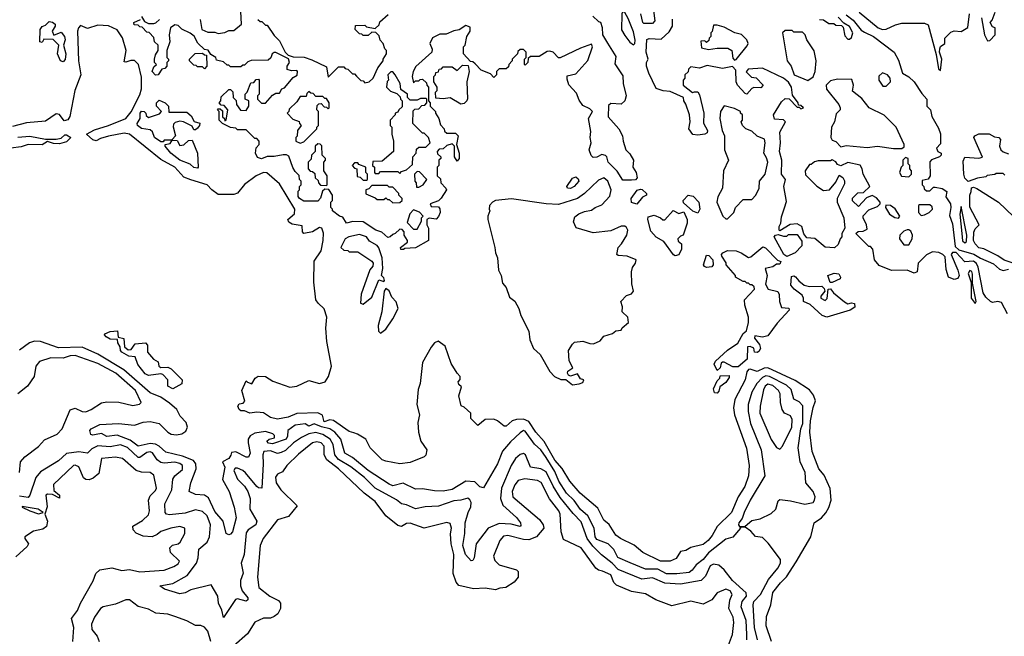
# Model space of a CAD drawing. Extents: x 2494106 to 2685573, y 758056 to 915185.
# Tile 258 of 507: x 2598906 to 2604552, y 831855 to 835391. Entities that reach past the tile are written whole.
import ezdxf

# ---------------------------------------------------------------- set-up
doc = ezdxf.new("R2010")
doc.units = 0

msp = doc.modelspace()

# ---------------------------------------------------------------- linework, layer by layer
at = {"layer": '0CON05XD'}
for points in [[(2599941.7, 835391.7), (2599950, 835335), (2599985, 835320), (2600025, 835320), (2600045, 835312.5), (2600083, 835317), (2600105, 835330), (2600135, 835330), (2600177.5, 835365), (2600172.5, 835475)], [(2600271.7, 835391.7), (2600285, 835380), (2600295, 835380), (2600315, 835360), (2600325, 835360), (2600365, 835300), (2600395, 835270), (2600427.5, 835205), (2600445, 835187.5), (2600475, 835177.5), (2600537, 835177), (2600581.7, 835161.7), (2600665, 835120), (2600675, 835062.5), (2600735, 835120), (2600765, 835120), (2600771.7, 835111.7), (2600788.3, 835108.3), (2600815, 835080), (2600825, 835080), (2600838.3, 835068.3), (2600861.7, 835041.7), (2600875, 835040), (2600885, 835030), (2600910, 835035), (2600932.5, 835055), (2600960, 835115), (2600990, 835155), (2600990, 835165), (2601010, 835195), (2601010, 835215), (2601000, 835225), (2600990, 835255), (2600973, 835273), (2600968.3, 835298.3), (2600948.3, 835318.3), (2600925, 835320), (2600905, 835300), (2600875, 835300), (2600868.3, 835308.3), (2600855, 835310), (2600830, 835335), (2600831.7, 835358.3), (2600885, 835360), (2600895, 835350), (2600945, 835340), (2600968.3, 835361.7), (2600971.7, 835378.3), (2601018.3, 835421.7)], [(2602425, 835247.5), (2602432.5, 835255), (2602435.5, 835274.5), (2602425, 835322.5), (2602395, 835398), (2602375, 835433.3), (2602365, 835438.8), (2602358.8, 835425), (2602356.4, 835333.6), (2602375, 835300), (2602405, 835262.5), (2602425, 835247.5)], [(2602536.7, 835475), (2602547.5, 835385), (2602535, 835370), (2602485, 835370), (2602480, 835375), (2602467.5, 835425)], [(2603719.6, 835435), (2603828.1, 835345), (2603852.5, 835335), (2603875, 835336.4), (2603927.9, 835362.1), (2603965, 835371.5), (2604095, 835370.8), (2604115, 835361.2), (2604161.2, 835191.2), (2604175, 835110), (2604185, 835100)], [(2604185, 835100), (2604193.8, 835165), (2604180, 835205), (2604181.2, 835225), (2604185, 835237.5), (2604210, 835255), (2604210, 835285), (2604245, 835320), (2604265, 835326.7), (2604305, 835323.3), (2604343, 835347), (2604352.5, 835425)], [(2604421.7, 835401.7), (2604437.5, 835305), (2604455, 835270), (2604468.3, 835271.7), (2604500, 835305), (2604500, 835345), (2604485, 835350), (2604470, 835375), (2604481.7, 835388.3), (2604500, 835435)], [(2599155, 835150), (2599140, 835155), (2599122.5, 835195), (2599130, 835245), (2599098.3, 835278.3), (2599045, 835280), (2599035, 835260), (2599022.5, 835265), (2599024.1, 835335.9), (2599035, 835352.5), (2599055, 835360), (2599075, 835380), (2599095, 835377.5), (2599110, 835365), (2599110, 835355), (2599092.5, 835325), (2599101.7, 835301.7), (2599145, 835320), (2599162.5, 835295), (2599166.2, 835275), (2599157.5, 835245), (2599170, 835195), (2599167, 835163), (2599155, 835150)], [(2602191.7, 835411.7), (2602225, 835380), (2602237, 835377), (2602246.1, 835346.1), (2602247.5, 835305), (2602276, 835256), (2602325, 835180), (2602318.3, 835138.3), (2602365, 835070), (2602366.2, 835025), (2602383.3, 834955), (2602375.8, 834925), (2602355, 834906.2), (2602295, 834910), (2602281.7, 834898.3), (2602280, 834835), (2602342.5, 834765), (2602363.3, 834725), (2602366.2, 834695), (2602382.5, 834645), (2602405, 834622.5), (2602426.2, 834585), (2602422.5, 834545), (2602441.2, 834515), (2602446.2, 834485), (2602437, 834473), (2602415, 834470), (2602365, 834470), (2602332, 834522), (2602280, 834575), (2602272.5, 834605), (2602265, 834612.5), (2602245, 834617.5), (2602215, 834602.5), (2602195, 834600), (2602183, 834613), (2602172, 834645), (2602183.3, 834685), (2602178, 834715), (2602180.7, 834750.7), (2602167.5, 834825), (2602190, 834865), (2602175, 834880), (2602135, 834900), (2602115, 834930), (2602099.4, 834969.4), (2602055, 835017.5), (2602045, 835050), (2602045, 835070), (2602095, 835080), (2602163, 835157), (2602190, 835235), (2602185, 835250), (2602121.2, 835228.8), (2602005, 835172.5), (2601995, 835172.5), (2601964.2, 835204.2), (2601945, 835211.2), (2601931.2, 835208.8), (2601885, 835180), (2601835, 835180), (2601821.7, 835168.3), (2601820, 835145), (2601805, 835130), (2601800, 835135), (2601800, 835165), (2601810, 835175), (2601810, 835205), (2601795, 835220), (2601775, 835220), (2601761.7, 835208.3), (2601760, 835195), (2601730, 835165), (2601730, 835155), (2601710, 835135), (2601708.3, 835121.7), (2601695, 835110), (2601655, 835110), (2601640, 835095), (2601640, 835075), (2601625, 835060), (2601605, 835080), (2601551.7, 835101.7), (2601518.3, 835138.3), (2601505, 835150), (2601491.7, 835151.7), (2601450, 835195), (2601450, 835235), (2601460, 835245), (2601470, 835295), (2601490, 835325), (2601488.3, 835348.3), (2601465, 835357.5), (2601427, 835333), (2601395, 835327.5), (2601351.7, 835308.3), (2601315, 835307.5), (2601273.6, 835286.4), (2601257.5, 835255), (2601271.7, 835221.7), (2601270, 835205), (2601177, 835123), (2601162.5, 835095), (2601157.5, 835065), (2601165, 835030), (2601175, 835040), (2601195, 835040), (2601201.7, 835048.3), (2601215, 835050), (2601238.3, 835028.3), (2601240, 835015), (2601250, 835005), (2601250, 834925), (2601260, 834915), (2601260, 834895), (2601290, 834865), (2601290, 834855), (2601310, 834825), (2601318.3, 834788.3), (2601340, 834765), (2601341.7, 834751.7), (2601355, 834740), (2601405, 834740), (2601420, 834725), (2601410, 834675), (2601426.1, 834626.1), (2601426.7, 834595), (2601415, 834580), (2601400, 834605), (2601400, 834665), (2601385, 834680), (2601355, 834670), (2601335, 834650), (2601311.7, 834648.3), (2601300, 834635), (2601301.7, 834621.7), (2601320, 834605), (2601320, 834595), (2601310, 834585), (2601310, 834555), (2601300, 834545), (2601300, 834495), (2601318.3, 834478.3), (2601320, 834455), (2601350, 834425), (2601352.5, 834415), (2601323, 834367), (2601308.3, 834351.7), (2601260, 834335), (2601265, 834320), (2601308.3, 834318.3), (2601316.1, 834306.1), (2601316.2, 834285), (2601308.3, 834261.7), (2601295, 834247.5), (2601255, 834252.5), (2601240, 834245), (2601240, 834215), (2601250, 834195), (2601250, 834125), (2601175, 834082.5), (2601115, 834080), (2601107, 834073), (2601092.5, 834072.5), (2601090, 834085), (2601130, 834115), (2601130, 834125), (2601110, 834155), (2601110, 834175), (2601098.3, 834188.3), (2601085, 834190), (2601060, 834165), (2601045, 834160), (2601030, 834145), (2601017, 834143), (2600983.3, 834173.3), (2600947.5, 834185), (2600875, 834232.9), (2600816.4, 834233.6), (2600780, 834225), (2600758.3, 834258.3), (2600740, 834265), (2600700, 834295), (2600700, 834305), (2600690, 834315), (2600690, 834345), (2600700, 834355), (2600700, 834385), (2600678.3, 834418.3), (2600655, 834420), (2600641.7, 834408.3), (2600631.7, 834368.3), (2600615, 834350), (2600535, 834350), (2600510, 834365), (2600503.3, 834376.7), (2600502.5, 834407.5), (2600510, 834415), (2600510, 834435), (2600520, 834445), (2600520, 834465), (2600510, 834475), (2600508.3, 834498.3), (2600485, 834520), (2600473, 834543), (2600449.3, 834609.3), (2600436.4, 834616.4), (2600416.4, 834616.4), (2600365, 834606.7), (2600325, 834607.5), (2600293.6, 834593.6), (2600270, 834600), (2600257.5, 834625), (2600263, 834657), (2600280, 834675), (2600280, 834695), (2600265, 834710), (2600255, 834710), (2600205, 834760), (2600155, 834760), (2600145, 834770), (2600115, 834772.5), (2600070, 834795), (2600050, 834815), (2600050, 834865), (2600040, 834875), (2600045, 834880), (2600055, 834880), (2600068.3, 834868.3), (2600070, 834835), (2600080, 834825), (2600081.7, 834811.7), (2600090, 834815), (2600100, 834875), (2600078.3, 834898.3), (2600061.7, 834901.7), (2600050, 834915), (2600060, 834925), (2600061.7, 834948.3), (2600105, 834990), (2600115, 834990), (2600128.3, 834978.3), (2600130, 834945), (2600148.3, 834928.3), (2600150, 834905), (2600173, 834873), (2600205, 834870), (2600220, 834895), (2600220, 834925), (2600200, 834935), (2600200, 834965), (2600210, 834975), (2600231.7, 835028.3), (2600248.3, 835031.7), (2600261.7, 835048.3), (2600275, 835050), (2600280, 835045), (2600280, 834965), (2600270, 834955), (2600270, 834935), (2600293, 834913), (2600315, 834912.5), (2600355, 834957.5), (2600375, 834970), (2600395, 834970), (2600410, 834995), (2600425, 835000), (2600475, 835060), (2600496.4, 835073.6), (2600500, 835095), (2600495, 835100), (2600465, 835097.5), (2600440, 835105), (2600440, 835125), (2600452.5, 835145), (2600446.7, 835166.7), (2600375, 835202.5), (2600365, 835202.5), (2600353.9, 835196.1), (2600347, 835173), (2600331.7, 835158.3), (2600233.6, 835156.4), (2600215, 835150), (2600195, 835130), (2600185, 835130), (2600175, 835120), (2600115, 835120), (2600105, 835130), (2600095, 835130), (2600075, 835150), (2600035, 835160), (2600030, 835175), (2600001.7, 835191.7), (2599986.4, 835216.4), (2599965, 835220), (2599927, 835257), (2599906, 835296), (2599884.1, 835314.1), (2599835, 835337.5), (2599815, 835357.5), (2599795, 835362.5), (2599770, 835345), (2599762.5, 835305), (2599767.5, 835265), (2599750, 835215), (2599750, 835175), (2599760, 835165), (2599760, 835155), (2599750, 835145), (2599750, 835125), (2599738.3, 835111.7), (2599721.7, 835108.3), (2599700, 835075), (2599685, 835073.3), (2599666.7, 835095), (2599675, 835120), (2599690, 835135), (2599680, 835145), (2599680, 835165), (2599685, 835190), (2599700, 835215), (2599700, 835245), (2599680, 835265), (2599675, 835290), (2599648.3, 835318.3), (2599635, 835320), (2599608.3, 835348.3), (2599595, 835350), (2599585, 835360), (2599561.7, 835361.7), (2599560, 835375), (2599598.3, 835391.7)], [(2599605, 835410), (2599621.7, 835381.7), (2599645, 835370), (2599675, 835370), (2599687, 835373), (2599708.3, 835391.7)], [(2603292.3, 834312.3), (2603302.3, 834347.7), (2603288, 834435), (2603297.5, 834475), (2603274.2, 834505), (2603276.7, 834585), (2603263.3, 834635), (2603268, 834685), (2603264.4, 834745.6), (2603297.5, 834805), (2603285, 834816.2), (2603235, 834821.2), (2603227.5, 834845), (2603275, 834920), (2603295, 834940), (2603318.3, 834938.3), (2603365, 834890), (2603375, 834890), (2603385, 834880), (2603400, 834885), (2603385, 834900), (2603371.7, 834901.7), (2603370, 834915), (2603337.5, 834957.5), (2603332, 835005), (2603315, 835033.3), (2603285, 835056.2), (2603165, 835112.5), (2603083, 835107), (2603071.7, 835091.7), (2603101.7, 835061.7), (2603128.3, 835058.3), (2603170, 835015), (2603155, 835000), (2603115, 835002.5), (2603105, 834997.5), (2603075, 834963.3), (2603065, 834967.5), (2603022.5, 835015), (2603014.5, 835035), (2603011.7, 835101.7), (2602992.5, 835122.5), (2602935, 835110.9), (2602848, 835128), (2602805, 835112.5), (2602755, 835120), (2602741.7, 835108.3), (2602738.3, 835091.7), (2602720, 835075), (2602720, 835055), (2602710, 835045), (2602710, 835015), (2602763, 834973), (2602775, 834977.5), (2602795, 834976.7), (2602805, 834960), (2602828, 834855), (2602827, 834797), (2602849.5, 834755), (2602847.5, 834742.5), (2602835, 834734.3), (2602795, 834728.8), (2602765, 834732.5), (2602743.8, 834765), (2602750, 834805), (2602747.5, 834845), (2602726.2, 834906.2), (2602713.3, 834925), (2602712.5, 834945), (2602635, 834980), (2602595, 834983.8), (2602555, 834997.5), (2602513.3, 835085), (2602500, 835125), (2602500, 835145), (2602510, 835165), (2602497.5, 835205), (2602502.9, 835277.1), (2602516.4, 835283.6), (2602585, 835280), (2602629.3, 835320.7), (2602650, 835355), (2602650, 835395)], [(2603491.7, 835391.7), (2603515, 835390), (2603545, 835370), (2603575, 835370), (2603585, 835360), (2603618.3, 835358.3), (2603627.5, 835347.5), (2603638.3, 835298.3), (2603655, 835280), (2603665, 835280), (2603675, 835290), (2603682.5, 835315), (2603665, 835352.5), (2603631.7, 835371.7), (2603600, 835405)], [(2603645, 835420), (2603685, 835388.6), (2603730.7, 835330.7), (2603749.4, 835319.4), (2603801.2, 835295), (2603920, 835205), (2603945, 835160), (2603967.5, 835085), (2604005, 835063.3), (2604035.7, 835035.7), (2604078, 834968), (2604106.7, 834935), (2604107.5, 834895), (2604128.8, 834875), (2604136.9, 834836.9), (2604175, 834770), (2604185, 834737.5), (2604185, 834680), (2604162.5, 834655), (2604170, 834635), (2604190, 834625), (2604190, 834615), (2604180, 834605), (2604135, 834587.5), (2604123.9, 834576.1), (2604127.5, 834495), (2604115, 834477.5), (2604081.7, 834468.3), (2604080, 834445), (2604090, 834435), (2604091.7, 834421.7), (2604105, 834410), (2604125, 834410), (2604145, 834430), (2604155, 834430), (2604195, 834422.5), (2604222.5, 834405), (2604216.7, 834375), (2604242.5, 834335), (2604245.4, 834314.6), (2604238.3, 834268.3), (2604255, 834220), (2604270.5, 834090.5), (2604291.3, 834071.3), (2604376.7, 834046.7), (2604415, 834023.3), (2604490.7, 833990.7), (2604525, 833960), (2604545, 833952.5), (2604575, 833960)], [(2603216.5, 831825), (2603186.5, 831915), (2603187.9, 831967.9), (2603212.2, 832035), (2603225, 832105.8), (2603267.6, 832162.4), (2603303.6, 832196.4), (2603358.2, 832281.8), (2603442, 832425), (2603460.8, 832505), (2603504.2, 832535), (2603527.6, 832562.4), (2603546.1, 832593.9), (2603559.4, 832635), (2603553.2, 832703.2), (2603518.3, 832778.3), (2603488.6, 832815), (2603450, 832915), (2603436.7, 833025), (2603441.2, 833091.2), (2603455, 833166.7), (2603468.8, 833205), (2603458.3, 833238.3), (2603435, 833268), (2603352, 833322), (2603195, 833394.1), (2603175, 833393.2), (2603135, 833374.4), (2603095, 833387.3), (2603084.6, 833385), (2603075, 833370.8), (2603065.6, 833325), (2603006.6, 833213.4), (2602999.6, 833165), (2603005.4, 833125), (2603073.1, 832933.1), (2603089.1, 832835), (2603084.5, 832775), (2603063.2, 832715), (2603025.3, 832655), (2602987.1, 832565), (2602905.3, 832484.7), (2602876.2, 832433.8), (2602853.5, 832405), (2602825, 832382.2), (2602755, 832364.4), (2602725, 832347.8), (2602695, 832340.8), (2602669.7, 832300.3), (2602636.7, 832285), (2602581.2, 832285), (2602478.8, 832335), (2602428.6, 832378.6), (2602352, 832415), (2602324.4, 832435), (2602286.4, 832496.4), (2602255, 832522), (2602220.3, 832590.3), (2602119.5, 832675), (2602060, 832745), (2602016.9, 832816.9), (2601973.7, 832865), (2601912.5, 832972.5), (2601865, 833026.2), (2601825, 833087.1), (2601795, 833100.9), (2601755, 833099.3), (2601729.7, 833090.3), (2601695, 833060.8), (2601685, 833059.2), (2601645, 833091.2), (2601625, 833100), (2601575, 833097.5), (2601533.8, 833063.8), (2601493.9, 833103.9), (2601492.5, 833135), (2601455, 833170), (2601437, 833177), (2601423.3, 833235), (2601440, 833285), (2601425, 833300), (2601420, 833315), (2601431.7, 833328.3), (2601432.5, 833345), (2601413.9, 833363.9), (2601380.3, 833420.3), (2601345, 833518), (2601305, 833546.9), (2601285, 833538), (2601265.9, 833514.1), (2601216.2, 833425), (2601202, 833305), (2601190.5, 833269.5), (2601184, 833185), (2601198, 833125), (2601188.3, 833081.7), (2601192.9, 833025), (2601206, 832975), (2601240.8, 832925), (2601235, 832893.8), (2601225, 832884), (2601145, 832851.2), (2601085, 832844.2), (2601005, 832858.8), (2600985, 832866.2), (2600916, 832935), (2600891.2, 832985), (2600843.8, 833015), (2600822.1, 833022.1), (2600795, 833030.5), (2600705, 833093.2), (2600685, 833096.5), (2600651.5, 833085), (2600643, 833123), (2600616.1, 833136.1), (2600495, 833133.1), (2600445, 833111.8), (2600385, 833100.8), (2600345, 833110.8), (2600305, 833136.7), (2600265, 833140), (2600225, 833134), (2600195, 833147.5), (2600175, 833147.5), (2600163.8, 833155), (2600157.5, 833175), (2600165, 833187.5), (2600187, 833193), (2600197, 833203), (2600180, 833265), (2600205, 833320), (2600211.7, 833311.7), (2600237, 833303), (2600256.2, 833335), (2600273.9, 833346.1), (2600315.4, 833345.4), (2600357.4, 833317.4), (2600455, 833284.4), (2600495, 833290), (2600565, 833322.7), (2600625, 833305.5), (2600657.5, 833315), (2600677.8, 833345), (2600693.6, 833405), (2600666.7, 833545), (2600661.3, 833621.3), (2600668.2, 833685), (2600652.9, 833732.9), (2600616.7, 833765), (2600603.3, 833785), (2600593.6, 833886.4), (2600594.5, 834005.5), (2600635.7, 834065), (2600645.5, 834125.5), (2600647.9, 834167.9), (2600638.8, 834195), (2600625, 834199.2), (2600584.7, 834175.3), (2600535, 834164.3), (2600527.5, 834175), (2600525, 834208.8), (2600468.8, 834218.8), (2600449.6, 834229.6), (2600444.3, 834245), (2600482.7, 834277.3), (2600484.7, 834305), (2600395, 834449.5), (2600322.9, 834512.9), (2600305, 834514.6), (2600261.8, 834495), (2600194.8, 834445.2), (2600155, 834395.5), (2600135, 834389.1), (2600045, 834388.8), (2600008.2, 834415), (2599981.9, 834445), (2599886.6, 834473.4), (2599847.3, 834487.3), (2599795, 834545.2), (2599715, 834590), (2599535, 834735.3), (2599505, 834740.5), (2599415, 834723.3), (2599369.4, 834710.6), (2599345, 834695.6), (2599325, 834701.4), (2599290, 834735), (2599335, 834760.5), (2599416.2, 834785), (2599515.5, 834825), (2599545, 834863.5), (2599595, 834960), (2599605.2, 834995), (2599605, 835062.5), (2599586.9, 835135), (2599565, 835156.4), (2599543.3, 835156.7), (2599515, 835146.7), (2599505, 835150), (2599517.1, 835215), (2599495, 835287.5), (2599465, 835333.1), (2599415, 835356.9), (2599355, 835360), (2599295, 835341.2), (2599255, 835357.1), (2599242.5, 835345), (2599238.2, 835325), (2599242.9, 835155), (2599256.9, 835075), (2599221.5, 834985), (2599193, 834837), (2599182.3, 834817.7), (2599160.5, 834810.5), (2599135, 834847.1), (2599115, 834852.2), (2599055, 834810), (2598945, 834799.1), (2598865, 834778.1)], [(2603005, 835160), (2603015, 835162.5), (2603078.3, 835241.7), (2603083.8, 835255), (2603076, 835275), (2603045, 835306), (2603006.4, 835316.4), (2602945, 835347.5), (2602905, 835360), (2602885, 835360), (2602877, 835323), (2602870, 835315), (2602870, 835295), (2602860, 835285), (2602858.3, 835271.7), (2602845, 835260), (2602835, 835270), (2602811.7, 835268.3), (2602815, 835230), (2602855, 835220), (2602905, 835227.5), (2602967, 835227), (2602990, 835215), (2602995, 835170), (2603005, 835160)], [(2603425, 835042.5), (2603456.4, 835063.6), (2603467.5, 835095), (2603472.5, 835155), (2603461.7, 835211.7), (2603420, 835275), (2603410, 835305), (2603395, 835320), (2603345, 835320), (2603335, 835330), (2603295, 835330), (2603280, 835315), (2603307.5, 835155), (2603330, 835125), (2603347.5, 835075), (2603425, 835042.5)], [(2599965, 835110), (2599955, 835120), (2599925, 835120), (2599918.3, 835128.3), (2599905, 835130), (2599880, 835155), (2599880, 835165), (2599911.7, 835198.3), (2599955, 835200), (2599965, 835190), (2599978.3, 835188.3), (2599980, 835125), (2599965, 835110)], [(2601085, 834510), (2601095, 834520), (2601125, 834530), (2601158.3, 834561.7), (2601160, 834605), (2601180, 834625), (2601181.7, 834648.3), (2601195, 834660), (2601235, 834660), (2601260, 834685), (2601250, 834715), (2601225, 834740), (2601215, 834740), (2601160, 834795), (2601161.7, 834868.3), (2601171.7, 834878.3), (2601195, 834880), (2601211.7, 834898.3), (2601228.3, 834901.7), (2601240, 834915), (2601240, 834935), (2601235, 834940), (2601205, 834940), (2601185, 834930), (2601145, 834930), (2601130, 834945), (2601130, 834965), (2601091.7, 834991.7), (2601087.5, 835025), (2601060, 835075), (2601045, 835092.5), (2601035, 835092.5), (2601017.5, 835075), (2601020, 835045), (2601013, 835037), (2601010, 835005), (2601031.7, 834981.7), (2601068.3, 834968.3), (2601088.3, 834948.3), (2601090, 834935), (2601100, 834925), (2601098.3, 834891.7), (2601080, 834875), (2601075, 834860), (2601060, 834855), (2601060, 834845), (2601030, 834815), (2601030, 834785), (2601040, 834775), (2601040, 834735), (2601050, 834695), (2601050, 834635), (2600985, 834580), (2600931.7, 834578.3), (2600930, 834555), (2600940, 834545), (2600940, 834515), (2600945, 834510), (2600965, 834510), (2600975, 834520), (2601075, 834520), (2601085, 834510)], [(2601435, 834907.5), (2601375, 834942.5), (2601335, 834937.5), (2601291.7, 834941.7), (2601290, 834975), (2601300, 834985), (2601300, 835005), (2601280, 835035), (2601280, 835065), (2601290, 835075), (2601291.7, 835088.3), (2601308.3, 835091.7), (2601311.7, 835108.3), (2601325, 835110), (2601335, 835120), (2601385, 835120), (2601415, 835100), (2601445, 835130), (2601478.3, 835128.3), (2601482.5, 835095), (2601470, 835035), (2601473, 834937), (2601470, 834925), (2601455, 834910), (2601435, 834907.5)], [(2603875, 835010), (2603900, 835035), (2603897.5, 835055), (2603882.5, 835075), (2603853.6, 835086.4), (2603833, 835067), (2603832.5, 835045), (2603855, 835010), (2603875, 835010)], [(2603965, 834652.5), (2603977.5, 834662.5), (2603977.5, 834675), (2603932.5, 834775), (2603863, 834843), (2603777.5, 834885), (2603735, 834940), (2603681.7, 834981.7), (2603687.5, 835015), (2603678.3, 835048.3), (2603595, 835050), (2603555, 835040), (2603530, 835015), (2603533, 834993), (2603602.5, 834905), (2603610, 834885), (2603610, 834875), (2603588.3, 834851.7), (2603577.5, 834805), (2603560, 834775), (2603557.5, 834715), (2603565, 834700), (2603585, 834692.5), (2603615, 834662.5), (2603645, 834670), (2603765, 834657.5), (2603825, 834666.7), (2603917, 834653), (2603965, 834652.5)], [(2600515, 834682.5), (2600535, 834690), (2600610, 834765), (2600610, 834775), (2600620, 834785), (2600620, 834865), (2600610, 834875), (2600611.7, 834898.3), (2600621.7, 834908.3), (2600635, 834910), (2600651.7, 834891.7), (2600665, 834890), (2600675, 834880), (2600680, 834885), (2600680, 834915), (2600665, 834940), (2600655, 834940), (2600645, 834950), (2600605, 834950), (2600588.3, 834968.3), (2600575, 834970), (2600565, 834980), (2600551.7, 834968.3), (2600548.3, 834951.7), (2600515, 834950), (2600495, 834920), (2600451.7, 834878.3), (2600450, 834865), (2600440, 834855), (2600471.7, 834821.7), (2600508.3, 834808.3), (2600510, 834795), (2600520, 834785), (2600500, 834755), (2600497, 834723), (2600490, 834715), (2600490, 834695), (2600515, 834682.5)], [(2599925, 834540), (2599905, 834543.8), (2599883.6, 834563.6), (2599825, 834586.2), (2599773.8, 834625), (2599740, 834665), (2599740, 834675), (2599768.3, 834681.7), (2599780, 834700), (2599735, 834700), (2599728.3, 834691.7), (2599715, 834690), (2599680, 834715), (2599668.3, 834748.3), (2599655, 834760), (2599605, 834766.7), (2599582.5, 834785), (2599580, 834795), (2599597.5, 834825), (2599596.7, 834855), (2599605, 834866.7), (2599620, 834865), (2599630, 834855), (2599631.7, 834841.7), (2599645, 834830), (2599708.3, 834851.7), (2599720, 834865), (2599690, 834895), (2599690, 834915), (2599705, 834930), (2599740, 834915), (2599760, 834895), (2599761.7, 834861.7), (2599865, 834860), (2599889.3, 834839.3), (2599907, 834807), (2599938.3, 834798.3), (2599936.7, 834785), (2599925, 834770), (2599915, 834760), (2599905, 834760), (2599895, 834780), (2599846, 834806), (2599825, 834808.8), (2599798, 834802), (2599788.3, 834791.7), (2599786.4, 834776.4), (2599800, 834725), (2599780, 834705), (2599780, 834700), (2599808.3, 834698.3), (2599825, 834670), (2599847, 834673), (2599875, 834697.5), (2599895, 834700), (2599926.2, 834625), (2599930, 834545), (2599925, 834540)], [(2602965, 834250), (2603000, 834285), (2603010, 834315), (2603055, 834360), (2603105, 834360), (2603127.5, 834385), (2603146.7, 834425), (2603147.5, 834465), (2603180, 834505), (2603195.5, 834575), (2603189.1, 834599.1), (2603172.5, 834625), (2603180, 834685), (2603176.1, 834706.1), (2603135, 834722.5), (2603105, 834752.5), (2603070, 834765), (2603050, 834785), (2603042.5, 834805), (2603050, 834815), (2603050, 834845), (2603040, 834855), (2603040, 834865), (2603005, 834881.2), (2602945, 834897.5), (2602923.8, 834865), (2602921.4, 834825), (2602934.2, 834755), (2602946.7, 834725), (2602948, 834645), (2602970, 834585), (2602941.9, 834525), (2602935.8, 834424.2), (2602908.8, 834375), (2602904.3, 834344.3), (2602937.5, 834265), (2602955, 834250), (2602965, 834250)], [(2598895, 834717.1), (2598964.1, 834724.1), (2599055, 834706.7), (2599115, 834706.7), (2599145, 834712.5), (2599165, 834730), (2599175, 834730), (2599200, 834715), (2599175, 834690), (2599135, 834678.8), (2599100.7, 834680.7), (2599065, 834692.5), (2599035, 834673.8), (2598955, 834676), (2598915, 834662.5), (2598855.8, 834654.2)], [(2604555, 834500), (2604545, 834510), (2604505, 834510), (2604497, 834503), (2604453, 834497), (2604445, 834490), (2604398.3, 834481.7), (2604345, 834462.5), (2604325, 834483.3), (2604318.9, 834505), (2604315, 834580), (2604325, 834602.5), (2604405, 834597.5), (2604427, 834603), (2604377.5, 834715), (2604382.5, 834725), (2604405, 834735.8), (2604465, 834737.5), (2604495, 834720), (2604520, 834715), (2604530, 834705), (2604523.3, 834665), (2604532.5, 834645), (2604545, 834632.5), (2604575, 834622.5)], [(2600665, 834440), (2600670, 834445), (2600670, 834495), (2600650, 834525), (2600650, 834575), (2600660, 834585), (2600660, 834595), (2600640, 834615), (2600638.3, 834668.3), (2600628.3, 834678.3), (2600615, 834680), (2600600, 834665), (2600600, 834635), (2600580, 834615), (2600578.3, 834591.7), (2600560, 834575), (2600560, 834535), (2600571.7, 834521.7), (2600585, 834520), (2600598.3, 834508.3), (2600600, 834485), (2600618.3, 834468.3), (2600620, 834455), (2600631.7, 834441.7), (2600665, 834440)], [(2604570, 833705), (2604535, 833770), (2604515, 833774.2), (2604485, 833769.4), (2604472.5, 833775), (2604445, 833800), (2604430.6, 833825), (2604402.4, 833972.4), (2604392.2, 833992.2), (2604375, 834005.7), (2604325, 834003.3), (2604275, 834056.7), (2604255, 834056.7), (2604246.7, 834045), (2604286.2, 833955), (2604293.3, 833925), (2604285, 833907.5), (2604265, 833901.2), (2604232.5, 833915), (2604218.3, 833958.3), (2604211.7, 834031.7), (2604200, 834045), (2604176.4, 834056.4), (2604140.7, 834059.3), (2604105, 834042.5), (2604057.5, 833995), (2604052.5, 833945), (2604035, 833937.5), (2603993.9, 833953.9), (2603905, 833952.5), (2603835, 833982.5), (2603807.5, 834015), (2603797.5, 834075), (2603785, 834090), (2603775, 834090), (2603700, 834165), (2603713, 834177), (2603741.7, 834178.3), (2603765, 834190), (2603762.5, 834215), (2603742.5, 834255), (2603743, 834267), (2603775, 834300), (2603825, 834320), (2603840, 834335), (2603840, 834345), (2603819.3, 834369.3), (2603795, 834382.5), (2603760.7, 834369.3), (2603715, 834320), (2603681.7, 834351.7), (2603681.7, 834368.3), (2603711.7, 834398.3), (2603745, 834400), (2603780, 834435), (2603742.5, 834505), (2603737.5, 834535), (2603725, 834557.5), (2603655, 834572.5), (2603615, 834552.5), (2603595, 834560), (2603586.4, 834576.4), (2603565, 834587.5), (2603555, 834582.5), (2603485, 834582.5), (2603463, 834577), (2603445, 834560), (2603435, 834560), (2603410, 834525), (2603411.7, 834501.7), (2603477, 834437), (2603515, 834412.5), (2603550, 834415), (2603585, 834460), (2603605, 834500), (2603626.4, 834486.4), (2603636.4, 834466.4), (2603635, 834450), (2603592.5, 834365), (2603592.5, 834345), (2603632.5, 834255), (2603637.5, 834195), (2603620, 834165), (2603620, 834145), (2603610, 834135), (2603598.3, 834101.7), (2603577.5, 834082.5), (2603525, 834086.2), (2603465.9, 834135.9), (2603420, 834140), (2603403, 834163), (2603390, 834205), (2603365, 834220), (2603323, 834217), (2603265, 834180), (2603260, 834185), (2603261.2, 834205), (2603271.2, 834225), (2603275, 834260), (2603292.3, 834312.3)], [(2604005, 834490), (2604020, 834505), (2604020, 834525), (2604010, 834535), (2604010, 834555), (2604000, 834565), (2604000, 834595), (2603985, 834600), (2603970, 834585), (2603970, 834555), (2603960, 834545), (2603950, 834515), (2603963, 834493), (2604005, 834490)], [(2600895, 834470), (2600900, 834475), (2600900, 834505), (2600890, 834515), (2600890, 834545), (2600851.7, 834561.7), (2600845, 834570), (2600825, 834570), (2600812.5, 834555), (2600825, 834540), (2600840, 834535), (2600841.7, 834491.7), (2600858.3, 834488.3), (2600875, 834470), (2600895, 834470)], [(2601195, 834430), (2601220, 834445), (2601240, 834475), (2601198.3, 834518.3), (2601185, 834520), (2601170, 834505), (2601172.5, 834465), (2601180, 834455), (2601181.7, 834431.7), (2601195, 834430)], [(2602075, 833297.5), (2602115, 833303.3), (2602135, 833310), (2602140, 833325), (2602121.7, 833331.7), (2602105, 833360), (2602065, 833347.5), (2602053.3, 833353.3), (2602047.5, 833365), (2602050, 833375), (2602077.5, 833395), (2602057.5, 833435), (2602052.5, 833495), (2602075, 833530), (2602088.3, 833541.7), (2602135, 833547.5), (2602175, 833533.3), (2602197, 833533), (2602235, 833550), (2602255, 833576.7), (2602305, 833592.5), (2602325, 833607.5), (2602355, 833610), (2602360, 833625), (2602397.5, 833655), (2602392.5, 833685), (2602360, 833715), (2602362.5, 833745), (2602353.3, 833775), (2602385, 833810), (2602415, 833820), (2602426.4, 833833.6), (2602416.4, 833876.4), (2602413.3, 833945), (2602420.5, 833969.5), (2602437.5, 833995), (2602440, 834015), (2602390, 834035), (2602338.3, 834038.3), (2602330, 834045), (2602337.5, 834085), (2602356.7, 834105), (2602386.7, 834155), (2602392.5, 834185), (2602385, 834200), (2602376.4, 834206.4), (2602355, 834206.7), (2602295, 834181.2), (2602195, 834169.2), (2602097.5, 834197.5), (2602081.7, 834231.7), (2602089.5, 834260.5), (2602111.7, 834278.3), (2602145, 834292), (2602185, 834298.8), (2602205, 834313.8), (2602245, 834330), (2602290, 834380), (2602297.3, 834415), (2602279.4, 834465), (2602255, 834484.3), (2602225, 834471.4), (2602145.4, 834394.6), (2602103.7, 834366.3), (2601995, 834331.9), (2601925, 834335.6), (2601725.8, 834364.2), (2601635, 834354.3), (2601616.7, 834345), (2601600, 834325), (2601597.5, 834305), (2601602.5, 834295), (2601590, 834265), (2601590, 834245), (2601631.2, 834085), (2601633.8, 834055), (2601646.7, 834025), (2601652.5, 833955), (2601666.2, 833925), (2601675, 833880), (2601696.2, 833855), (2601715, 833800), (2601745, 833777.5), (2601768.8, 833735), (2601778.8, 833695), (2601825.8, 833605.8), (2601830.8, 833555), (2601852.5, 833505), (2601890.3, 833470.3), (2601945, 833373.3), (2601972.5, 833345), (2602008.3, 833328.3), (2602037, 833327), (2602075, 833297.5)], [(2602065, 834423.3), (2602047.5, 834425), (2602043.3, 834435), (2602075, 834482.5), (2602095, 834490), (2602108.3, 834478.3), (2602112.5, 834465), (2602086, 834435), (2602065, 834423.3)], [(2601045, 834340), (2601085, 834342.5), (2601100, 834355), (2601100, 834365), (2601080, 834385), (2601080, 834395), (2601045, 834430), (2601025, 834430), (2601015, 834440), (2600925, 834440), (2600908.3, 834421.7), (2600890, 834415), (2600891.7, 834391.7), (2600945, 834370), (2600955, 834360), (2600995, 834360), (2601005, 834370), (2601015, 834360), (2601025, 834360), (2601045, 834340)], [(2602445, 834332.5), (2602415, 834342.5), (2602412.5, 834365), (2602447, 834413), (2602465, 834420), (2602475, 834417.5), (2602500, 834395), (2602500, 834385), (2602477, 834373), (2602445, 834332.5)], [(2604625, 833987.5), (2604551.2, 834011.2), (2604515, 834037.5), (2604435, 834077.5), (2604405, 834082.5), (2604385, 834106), (2604374.7, 834125), (2604376.9, 834173.1), (2604385, 834191.2), (2604407.5, 834215), (2604354.4, 834315.6), (2604353.8, 834385), (2604362.5, 834405), (2604363, 834427), (2604375, 834430), (2604395, 834422.5), (2604517.5, 834345), (2604605, 834263.3)], [(2602795, 834282.5), (2602765, 834292.5), (2602711.7, 834341.7), (2602710, 834355), (2602740, 834385), (2602768.3, 834378.3), (2602800, 834345), (2602806.7, 834305), (2602795, 834282.5)], [(2601185, 834190), (2601210, 834235), (2601210, 834255), (2601220, 834265), (2601198.3, 834288.3), (2601165, 834300), (2601143, 834277), (2601128.3, 834228.3), (2601165, 834190), (2601185, 834190)], [(2602665, 834037.5), (2602655, 834042.5), (2602599.3, 834119.3), (2602555, 834144.3), (2602525, 834177.5), (2602507.5, 834245), (2602510, 834260), (2602545, 834270), (2602580, 834255), (2602593, 834243), (2602605, 834242.5), (2602653, 834297), (2602685, 834280), (2602715, 834290), (2602732.5, 834245), (2602732.5, 834225), (2602710, 834155), (2602695, 834150), (2602680, 834135), (2602681.7, 834121.7), (2602700, 834105), (2602700, 834075), (2602685, 834043.3), (2602665, 834037.5)], [(2603945, 834252.5), (2603952.5, 834265), (2603925.9, 834305.9), (2603900, 834325), (2603872.5, 834327.5), (2603870, 834315), (2603893.3, 834275), (2603925, 834256.7), (2603945, 834252.5)], [(2604075, 834267.5), (2604095, 834272.5), (2604120, 834285), (2604140, 834305), (2604138.3, 834318.3), (2604125, 834330), (2604065, 834330), (2604060, 834325), (2604060, 834285), (2604075, 834267.5)], [(2604325, 834110.8), (2604335, 834118.8), (2604337.5, 834155), (2604305, 834320), (2604297.5, 834275), (2604307.5, 834165), (2604312.8, 834122.8), (2604325, 834110.8)], [(2604005, 834100), (2604023.3, 834135), (2604026.2, 834155), (2604015, 834177.5), (2604005, 834186.7), (2603995, 834186.7), (2603975, 834177.5), (2603952.5, 834155), (2603950, 834135), (2603975, 834100), (2604005, 834100)], [(2600875, 833760), (2600925, 833800), (2600965, 833900), (2600995, 833890), (2600997.5, 833895), (2600995, 833910), (2600980, 833925), (2600988, 833965), (2600983.8, 834025), (2600965, 834082.5), (2600955, 834096.2), (2600912, 834122), (2600893.8, 834145), (2600855, 834158.6), (2600794.2, 834145.8), (2600772.5, 834135), (2600747.5, 834085), (2600765, 834070), (2600787, 834067), (2600795, 834060), (2600845, 834060), (2600925, 834006.7), (2600932.5, 833995), (2600931.7, 833978.3), (2600913, 833957), (2600863.6, 833816.4), (2600860, 833765), (2600875, 833760)], [(2603305, 834033.8), (2603287.5, 834045), (2603232.5, 834145), (2603240, 834155), (2603255, 834160), (2603285, 834150), (2603305, 834150), (2603315, 834160), (2603365, 834160), (2603391.7, 834121.7), (2603390, 834095), (2603353.3, 834055), (2603305, 834033.8)], [(2602905, 833380), (2602888.8, 833415), (2602895, 833432.5), (2602965, 833495.6), (2603024.4, 833535.6), (2603055, 833592.5), (2603073.3, 833606.7), (2603084.4, 833655), (2603084.4, 833684.4), (2603063.8, 833755), (2603062.5, 833785), (2603120, 833845), (2603118.3, 833858.3), (2603105, 833870), (2603095, 833870), (2603085, 833880), (2603075, 833880), (2603065, 833890), (2603055, 833890), (2603010, 833915), (2603010, 833925), (2602957.5, 833985), (2602956.7, 833996.7), (2602932.5, 834035), (2602930, 834045), (2602937.5, 834055), (2602965, 834066.9), (2603015, 834065.6), (2603043.3, 834055), (2603085, 834027.5), (2603098, 834032), (2603168, 834088), (2603183, 834083), (2603251.7, 834011.7), (2603270, 834005), (2603265, 833990), (2603245, 833990), (2603225, 833973.3), (2603180, 833965), (2603192.5, 833925), (2603182.5, 833875), (2603197.5, 833845), (2603253, 833833), (2603260, 833815), (2603262, 833775), (2603275, 833740), (2603317, 833737), (2603317.5, 833725), (2603249.7, 833650.3), (2603195, 833578.8), (2603165, 833570), (2603121.7, 833578.3), (2603120, 833565), (2603148.3, 833528.3), (2603153.3, 833505), (2603145, 833487.5), (2603135, 833483.3), (2603120, 833485), (2603115, 833507.5), (2603095, 833517.5), (2603080, 833515), (2603077.5, 833445), (2603025, 833400), (2602995, 833400), (2602945, 833427.5), (2602935, 833427.5), (2602928.3, 833421.7), (2602922.5, 833395), (2602905, 833380)], [(2602845, 833970), (2602832.5, 833975), (2602827.5, 833985), (2602845, 834040), (2602858.3, 834038.3), (2602880, 834015), (2602882.5, 833985), (2602875, 833973.8), (2602845, 833970)], [(2604385, 833763.3), (2604390, 833775), (2604370.3, 833880.3), (2604368.5, 833931.5), (2604365, 833947.8), (2604355, 833953.5), (2604344.8, 833935), (2604361.1, 833885), (2604362, 833795), (2604385, 833763.3)], [(2603535, 833684.5), (2603506.7, 833695), (2603438.8, 833758.8), (2603400, 833775), (2603401.2, 833795), (2603392.3, 833812.3), (2603346.7, 833846.7), (2603328.3, 833868.3), (2603330.7, 833919.3), (2603345, 833922.5), (2603355, 833917.5), (2603372.9, 833892.9), (2603405, 833868.8), (2603435, 833861.2), (2603505, 833862.5), (2603518.8, 833848.8), (2603522.5, 833835), (2603500, 833805), (2603500, 833795), (2603525, 833780), (2603537, 833793), (2603542.5, 833845), (2603555, 833847.5), (2603572.5, 833825), (2603635, 833772.5), (2603655, 833762.5), (2603675, 833767.5), (2603693, 833763), (2603695, 833743.3), (2603667.5, 833725), (2603535, 833684.5)], [(2603565, 833883.3), (2603552.5, 833885), (2603540, 833925), (2603577, 833937), (2603603, 833933), (2603612.5, 833915), (2603610, 833905), (2603565, 833883.3)], [(2600975, 833593.3), (2601005, 833616.2), (2601046, 833675), (2601075.8, 833735), (2601065, 833774), (2601040.9, 833800.9), (2601025, 833836.7), (2601005, 833850), (2600996.4, 833833.6), (2600983.3, 833715), (2600962.3, 833637.7), (2600963.8, 833605), (2600975, 833593.3)], [(2599785, 833273.8), (2599755, 833290), (2599755.9, 833325.9), (2599726.1, 833356.1), (2599715, 833360), (2599645, 833350), (2599625, 833360), (2599583.9, 833413.9), (2599568.3, 833458.3), (2599532, 833462), (2599492.5, 833485), (2599483.3, 833495), (2599482.5, 833515), (2599468.3, 833538.3), (2599467.5, 833557.5), (2599425, 833560), (2599401.7, 833571.7), (2599393, 833583), (2599395, 833590), (2599425, 833603.8), (2599466.7, 833606.7), (2599470, 833570), (2599503, 833563), (2599507.5, 833515), (2599528.3, 833498.3), (2599545, 833500), (2599568.3, 833531.7), (2599628.3, 833538.3), (2599640, 833525), (2599640, 833485), (2599673.6, 833443.6), (2599699.3, 833429.3), (2599703.6, 833403.6), (2599715, 833397.5), (2599755, 833398.8), (2599775, 833388.8), (2599837.5, 833325), (2599835, 833303.3), (2599785, 833273.8)], [(2603136.2, 831835), (2603118.8, 831905), (2603111.6, 832035), (2603116.1, 832055), (2603154.5, 832095.5), (2603198.9, 832181.1), (2603252.5, 832245), (2603268.2, 832275), (2603267.8, 832295), (2603198.3, 832388.3), (2603165, 832422.5), (2603125, 832427.5), (2603098.8, 832458.8), (2603065, 832480), (2603040, 832480), (2603040, 832485), (2603065, 832487.5), (2603105, 832520), (2603152.1, 832527.9), (2603215, 832560), (2603242.5, 832585), (2603255, 832632.5), (2603265, 832640), (2603325, 832632.7), (2603407.2, 832612.8), (2603455, 832622.5), (2603464.2, 832635), (2603467.1, 832655), (2603455.6, 832685), (2603414.3, 832735), (2603409.1, 832795), (2603381.8, 832855), (2603369.6, 832935), (2603384.7, 833044.7), (2603396, 833075), (2603397, 833177), (2603375, 833200), (2603344.4, 833215), (2603329.6, 833269.6), (2603303.1, 833295), (2603205, 833345.6), (2603185, 833348.9), (2603165, 833339), (2603132.9, 833305), (2603104.6, 833255), (2603083.8, 833185), (2603082.9, 833145), (2603097.1, 833075), (2603158.2, 832925), (2603179.1, 832775), (2603094.7, 832635), (2603059.5, 832565), (2603049.3, 832530.7), (2603030, 832505), (2603027.5, 832495), (2603040, 832475), (2602995, 832424), (2602955, 832412), (2602856.2, 832333.8), (2602825, 832294.6), (2602785, 832265.7), (2602762.9, 832235), (2602745, 832221.8), (2602675, 832212.7), (2602615, 832213.5), (2602565, 832239.8), (2602495, 832239.6), (2602407, 832277), (2602335, 832306.9), (2602313, 832353), (2602281.1, 832385), (2602215, 832410.4), (2602206.5, 832425), (2602199.3, 832475), (2602163.2, 832545), (2602122.6, 832582.6), (2602085, 832634.7), (2602040.6, 832675), (2601997.4, 832745), (2601975, 832800.4), (2601925, 832880.9), (2601895, 832923.8), (2601857.2, 832957.2), (2601805, 833030.9), (2601795, 833034.5), (2601775, 833022.5), (2601719.6, 832970.4), (2601674.1, 832915.9), (2601645, 832844), (2601565, 832706.2), (2601545, 832711.4), (2601515, 832740.8), (2601465, 832745.6), (2601385, 832696.7), (2601335, 832687.5), (2601285, 832689.4), (2601215, 832701.4), (2601175, 832698.6), (2601105, 832732.5), (2601045, 832718.8), (2601025, 832727.1), (2600905, 832805.4), (2600815, 832879.6), (2600770, 832905), (2600747.3, 832985), (2600713.8, 833025), (2600685, 833045.3), (2600636.3, 833056.3), (2600595, 833074.1), (2600565, 833060), (2600543.5, 833073.5), (2600485, 833066.2), (2600443.1, 833035), (2600442.5, 833002.5), (2600434.8, 832985), (2600355, 832959.7), (2600332.8, 832962.8), (2600324.1, 832975), (2600336.5, 832985), (2600366.5, 832993.5), (2600367.4, 833007.4), (2600357, 833017), (2600315, 833030), (2600255, 833020.8), (2600228.2, 833005), (2600216.7, 832985), (2600215.3, 832965), (2600227.7, 832905), (2600217.5, 832882.5), (2600205, 832883.3), (2600145, 832913.9), (2600120, 832910), (2600116.9, 832893.1), (2600105, 832875.3), (2600070, 832855), (2600083.1, 832825), (2600070, 832755), (2600107.1, 832685), (2600136.9, 832595), (2600148.1, 832535), (2600125.5, 832454.5), (2600115, 832440), (2600105, 832436.7), (2600090, 832445), (2600072, 832515), (2600025, 832570.6), (2599988.6, 832648.6), (2599965, 832664.5), (2599915, 832669.2), (2599878.8, 832685), (2599887.8, 832735), (2599918.2, 832815), (2599915.9, 832845), (2599902.4, 832862.4), (2599839, 832889), (2599745, 832911.6), (2599706.4, 832946.4), (2599685, 832957.8), (2599655, 832960), (2599585, 832945.4), (2599540, 832980), (2599465, 833007.9), (2599405, 833001.8), (2599375, 833017.5), (2599345, 833012.5), (2599325, 833008.8), (2599315, 833013.3), (2599308.8, 833035), (2599316.7, 833045), (2599365, 833070), (2599473.7, 833076.3), (2599565, 833065.6), (2599615, 833083.1), (2599655, 833086.8), (2599706.2, 833076.2), (2599755.6, 833025), (2599775, 833014.6), (2599805, 833010), (2599835, 833016.5), (2599858, 833032), (2599867.5, 833055), (2599860.8, 833080.8), (2599827.2, 833117.2), (2599807.2, 833155), (2599765, 833192.5), (2599715, 833227.4), (2599655, 833251.8), (2599503.1, 833383.1), (2599355, 833473.6), (2599265, 833512.4), (2599129.4, 833509.4), (2599025, 833546.2), (2598991.5, 833548.5), (2598962, 833538), (2598905, 833495.8)], [(2598905.4, 832795), (2598911.5, 832855), (2598935.5, 832885), (2599015, 832943.8), (2599047.8, 832982.2), (2599122, 833015), (2599149.2, 833045), (2599195.8, 833154.2), (2599225, 833164.2), (2599265, 833144.3), (2599285, 833142.2), (2599316, 833155), (2599375, 833194.3), (2599405, 833199.4), (2599475, 833197.5), (2599555, 833178.8), (2599593.8, 833186.2), (2599602.5, 833195), (2599570.5, 833265), (2599456.9, 833365), (2599355, 833418.6), (2599225, 833464.6), (2599195, 833463.3), (2599155, 833450.8), (2599085, 833452.7), (2599019.2, 833430.8), (2598998.6, 833405), (2598989.2, 833345), (2598950.3, 833289.7), (2598895, 833245.8)], [(2602905, 833250), (2602890.7, 833250.7), (2602884, 833275), (2602905, 833320), (2602920, 833335), (2602921.7, 833348.3), (2602975, 833350), (2602975, 833340), (2602955, 833310), (2602920, 833285), (2602915, 833260), (2602905, 833250)], [(2603265, 832928), (2603280.6, 832945), (2603332.7, 833055), (2603335, 833097.5), (2603325, 833120), (2603291.9, 833135), (2603277.5, 833155), (2603268.2, 833195), (2603266.9, 833245), (2603257.1, 833265), (2603225, 833293.4), (2603195, 833300.8), (2603180.3, 833289.7), (2603171.4, 833268.6), (2603151.9, 833175), (2603150.3, 833135), (2603215, 832983.1), (2603245, 832938), (2603265, 832928)], [(2603075.4, 831835), (2603075.3, 831865), (2603071.1, 831945), (2603042.3, 832025), (2603048.7, 832055), (2603073.5, 832085), (2603070.9, 832105), (2602993.5, 832175), (2602945, 832236), (2602915, 832263.3), (2602885, 832269.2), (2602865, 832259.2), (2602839.2, 832200.8), (2602812.9, 832175), (2602695, 832153.5), (2602605, 832159.7), (2602535, 832189.6), (2602473.6, 832183.6), (2602337.6, 832237.6), (2602303.5, 832275), (2602241.7, 832321.7), (2602191.7, 832371.7), (2602159.6, 832415), (2602125, 832512.2), (2602079.2, 832559.2), (2602005, 832651.8), (2601965.2, 832715.2), (2601925, 832797.5), (2601895, 832816.4), (2601836, 832825), (2601806, 832896), (2601795, 832902.5), (2601775, 832898), (2601749.4, 832875), (2601723.6, 832835), (2601669.6, 832705), (2601662.5, 832645), (2601676.6, 832606.6), (2601755, 832537.1), (2601777.1, 832505), (2601780, 832490), (2601775, 832484.3), (2601725, 832497.3), (2601655, 832501.3), (2601592.2, 832475), (2601522.9, 832385), (2601512.5, 832305), (2601505, 832290), (2601495, 832287.5), (2601461.5, 832325), (2601447.5, 832375), (2601458.5, 832445), (2601460.3, 832505), (2601476.9, 832565), (2601492.6, 832597.4), (2601495, 832622.5), (2601487.9, 832637.9), (2601475, 832647.3), (2601435, 832636.2), (2601395, 832632.5), (2601308.3, 832601.7), (2601231.7, 832598.3), (2601176.2, 832586.2), (2601125, 832609.6), (2601095, 832614.4), (2601067.4, 832637.4), (2600944.8, 832704.8), (2600882.9, 832765), (2600805, 832827.5), (2600735, 832869.2), (2600713.6, 832895), (2600704.3, 832955), (2600687.2, 832985), (2600645, 833012.2), (2600605, 833024.1), (2600565, 833016.8), (2600522.2, 832995), (2600475.7, 832964.3), (2600430.1, 832919.9), (2600405, 832908.2), (2600383.6, 832903.6), (2600345, 832919.4), (2600305.7, 832914.3), (2600300, 832895), (2600302.9, 832845), (2600295, 832704), (2600275, 832705.8), (2600265, 832714.3), (2600201.6, 832791.6), (2600185, 832806.5), (2600155, 832820), (2600141.2, 832818.8), (2600134.4, 832805), (2600155, 832755.8), (2600196.1, 832716.1), (2600214.6, 832684.6), (2600227.3, 832645), (2600226.7, 832585), (2600265.5, 832515), (2600260, 832495), (2600217.1, 832465), (2600205, 832448.8), (2600194.1, 832325), (2600175.4, 832275), (2600186.7, 832216.7), (2600171.5, 832175), (2600172.1, 832145), (2600182, 832115), (2600213.9, 832075), (2600215, 832063.3), (2600205, 832057.3), (2600155, 832069.2), (2600143.1, 832066.9), (2600075, 831963.3), (2600065.9, 832005), (2600046.9, 832045), (2600041.9, 832085), (2600005, 832150), (2599888.1, 832121.9), (2599855, 832104.5), (2599825, 832098.9), (2599736.7, 832125), (2599710, 832145), (2599730.8, 832149.2), (2599785, 832157.8), (2599866.7, 832203.3), (2599919.2, 832275), (2599929.6, 832305), (2599933.1, 832355), (2599981.1, 832395), (2599994.6, 832425), (2600000, 832495), (2599981.6, 832545), (2599955, 832570.4), (2599915, 832580.4), (2599855, 832561.2), (2599765, 832551.5), (2599748.8, 832555), (2599740.6, 832565), (2599738.7, 832615), (2599777.7, 832695), (2599784.7, 832755.3), (2599795.6, 832775), (2599838.8, 832811.2), (2599839.4, 832835), (2599825, 832846.2), (2599795, 832854.5), (2599735, 832847.5), (2599715, 832852.7), (2599695, 832867.5), (2599667.6, 832907.6), (2599655, 832913.6), (2599635, 832908.5), (2599595, 832880), (2599585, 832880.9), (2599525, 832937.1), (2599485, 832953.4), (2599425, 832942.5), (2599355, 832948.2), (2599319.7, 832930.3), (2599294.4, 832905.6), (2599245, 832912.7), (2599175, 832904), (2599128.2, 832861.8), (2599025, 832799.2), (2598998, 832765), (2598964.5, 832665), (2598955, 832651.8), (2598905, 832658.4)], [(2602969.6, 831805), (2602993.3, 831865), (2603001.3, 831935), (2602996.9, 831965), (2602972.2, 832015), (2602977.2, 832062.8), (2602991.4, 832095), (2602979.2, 832115), (2602955, 832125.6), (2602905, 832103.5), (2602875, 832063.3), (2602825, 832039.5), (2602755, 832057.3), (2602645, 832030), (2602554.6, 832064.6), (2602495, 832098.7), (2602415, 832112.6), (2602328.3, 832148.3), (2602313.3, 832163.3), (2602295, 832207.3), (2602248.7, 832228.7), (2602225, 832233.8), (2602210, 832245), (2602125, 832361.8), (2602025, 832410), (2602010.7, 832455), (2602004.7, 832555), (2601997.6, 832575), (2601943.9, 832643.9), (2601896.8, 832736.8), (2601875, 832749.5), (2601802.7, 832757.3), (2601765, 832749.4), (2601745, 832724.3), (2601730.7, 832685), (2601734.6, 832655), (2601887.1, 832525), (2601907.5, 832495), (2601912, 832475), (2601868.9, 832425), (2601825, 832409.1), (2601795, 832410.9), (2601705, 832433.9), (2601680.7, 832429.3), (2601659.4, 832405), (2601622, 832315), (2601630.3, 832290.3), (2601655.6, 832265.6), (2601755, 832236.2), (2601765, 832226.7), (2601763.8, 832195), (2601741.2, 832165), (2601694.4, 832135.6), (2601658.8, 832131.2), (2601635, 832121.5), (2601575, 832130.8), (2601508, 832128), (2601425, 832147.3), (2601408.8, 832165), (2601392.1, 832215), (2601396.1, 832323.9), (2601380.4, 832385), (2601377, 832443), (2601382.5, 832475), (2601375, 832501.2), (2601355, 832506.9), (2601225, 832476), (2601145, 832503.3), (2601125, 832501.1), (2601095, 832485.6), (2601075, 832490.6), (2601005.4, 832545.4), (2600945, 832628.8), (2600881.1, 832675), (2600733.6, 832815), (2600666.9, 832866.9), (2600652.5, 832895), (2600651.5, 832945), (2600635, 832963.8), (2600609.2, 832970.8), (2600585, 832963.8), (2600505, 832898.9), (2600437.5, 832835), (2600412.2, 832797.8), (2600384.5, 832785.5), (2600372.6, 832767.4), (2600376.9, 832735), (2600403.5, 832695), (2600496.7, 832603.3), (2600447.9, 832542.1), (2600385, 832523.8), (2600301.9, 832415), (2600284.4, 832375), (2600268.9, 832195), (2600276.7, 832135), (2600340, 832085), (2600390, 832060), (2600402, 832045), (2600400.8, 832015), (2600385.7, 831984.3), (2600365, 831969.2), (2600345, 831960), (2600305, 831958.8), (2600254.2, 831935.8), (2600211.5, 831868.5), (2600135, 831801.2)], [(2599655, 832661.2), (2599685, 832691.2), (2599690, 832705), (2599675, 832778.8), (2599655, 832794.2), (2599605, 832796.5), (2599575, 832806.4), (2599495, 832875.5), (2599455, 832881.5), (2599376.2, 832875), (2599360.9, 832789.1), (2599328, 832762), (2599305, 832751.9), (2599285, 832754.3), (2599273, 832763), (2599245, 832827.1), (2599225, 832836.9), (2599215, 832834.3), (2599100.6, 832725), (2599102, 832692), (2599134.2, 832665), (2599135, 832646.7), (2599095, 832668.1), (2599065, 832670), (2599056.2, 832665), (2599063, 832597), (2599050, 832555), (2599066.4, 832515), (2599060, 832485), (2599039.6, 832470.4), (2598985, 832457.2), (2598935, 832425.6), (2598936, 832415), (2598957.5, 832385), (2598950, 832370), (2598885, 832311.2)], [(2599210, 831825), (2599217.5, 831905), (2599203, 831957), (2599237.7, 832002.3), (2599254.1, 832045.9), (2599327, 832173), (2599342.5, 832215), (2599365, 832236.7), (2599435, 832247.5), (2599492.3, 832232.3), (2599535, 832238), (2599595, 832224.3), (2599735, 832233.5), (2599790, 832255), (2599815, 832271.2), (2599823.3, 832285), (2599771.2, 832335), (2599767, 832363), (2599782.3, 832377.7), (2599815, 832386.2), (2599826, 832395), (2599853.8, 832445), (2599852.5, 832475), (2599825, 832484), (2599772.5, 832475), (2599715, 832455.8), (2599695, 832438), (2599665, 832426), (2599615, 832428.8), (2599575, 832446.7), (2599556.7, 832465), (2599554.1, 832485.9), (2599610.3, 832519.7), (2599645, 832551.2), (2599650.6, 832575), (2599645.6, 832635), (2599655, 832661.2)], [(2599015, 832558), (2599035, 832562.5), (2599040, 832565), (2599012.5, 832585), (2598920.7, 832599.3), (2598920, 832595), (2598965, 832574), (2599015, 832558)], [(2600001.9, 831825), (2599984.1, 831884.1), (2599965, 831907.5), (2599945, 831917.5), (2599915, 831917.5), (2599865, 831943.3), (2599795, 831968.8), (2599755, 831981.2), (2599687.3, 831987.3), (2599645, 832010.8), (2599585, 832025.8), (2599535, 832064.3), (2599515, 832064.4), (2599455, 832039.4), (2599385, 832024.2), (2599368.8, 832015), (2599334.3, 831965.7), (2599318.8, 831925), (2599320, 831895), (2599350, 831855), (2599362.5, 831825)]]:
    msp.add_lwpolyline(points, dxfattribs=at)

doc.saveas('drawing.dxf')
